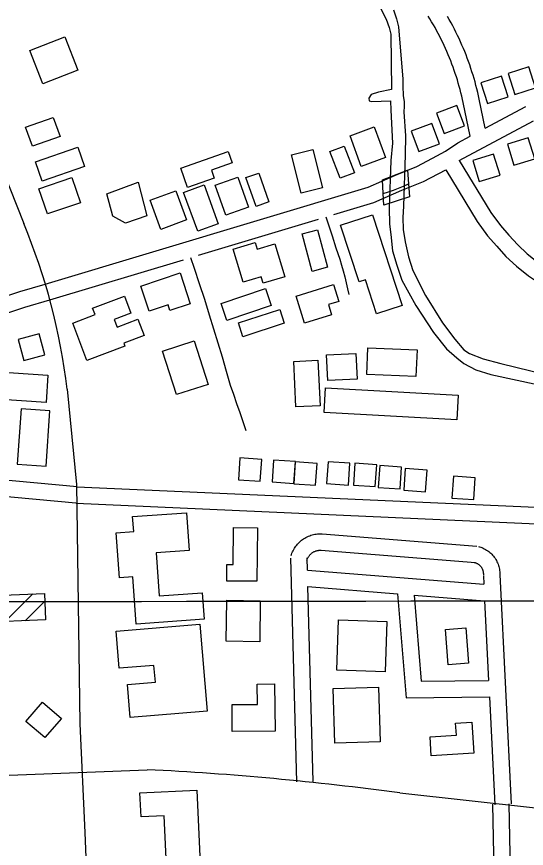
# Model space of a CAD drawing. Extents: x 3297716 to 3335574, y 688621 to 713991.
# Drawn here: x 3330184 to 3331117, y 696608 to 698129 of the extents above; entities that cross this region are included whole.
import ezdxf

# ---------------------------------------------------------------- set-up
doc = ezdxf.new("R2010")
doc.units = 0
for name, color, linetype in [('V-BLDG-OTLN', 7, 'Continuous'), ('V-BRDG-OTLN', 7, 'Continuous'), ('V-GRID-MAJR', 7, 'Continuous'), ('V-ROAD-CNTR', 7, 'Continuous'), ('V-TOPO-SHOR', 7, 'Continuous')]:
    doc.layers.add(name, color=color, linetype=linetype)

msp = doc.modelspace()

# ---------------------------------------------------------------- linework, layer by layer
at = {"layer": 'V-BLDG-OTLN'}
for p, q in [((3330163.464635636, 697022.4139282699), (3330214.094534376, 697073.04382701)), ((3330200.346561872, 697023.9399252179), (3330235.823490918, 697059.416854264))]:
    msp.add_line(p, q, dxfattribs=at)
for points in [[(3330232.138498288, 698005.6879617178), (3330208.358545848, 698066.5688399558), (3330272.536417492, 698091.6367898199), (3330296.316369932, 698030.755911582)], [(3331095.787770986, 697986.3060004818), (3331133.86569483, 697998.555975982), (3331121.61571933, 698036.6338998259), (3331083.537795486, 698024.3839243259)], [(3331045.7078711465, 697969.548033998), (3331083.78579499, 697981.7980094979), (3331071.53581949, 698019.875933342), (3331033.4578956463, 698007.6259578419)], [(3330966.427029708, 697914.631143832), (3331003.8549548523, 697928.7411156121), (3330989.743983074, 697966.1700407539), (3330952.3160579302, 697952.059068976)], [(3330200.898560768, 697926.2071206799), (3330251.371459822, 697944.366084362), (3330263.8534348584, 697909.673153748), (3330213.3805358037, 697891.5141900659)], [(3330815.057332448, 697854.519264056), (3330794.5343734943, 697910.5831519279), (3330838.82128492, 697926.795119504), (3330859.3442438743, 697870.7312316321)], [(3330920.5491214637, 697881.754209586), (3330957.977046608, 697895.8641813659), (3330943.8660748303, 697933.293106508), (3330906.438149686, 697919.1821347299)], [(3330776.478409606, 697833.230306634), (3330757.678447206, 697882.009209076), (3330783.60139536, 697892.0001890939), (3330802.40135776, 697843.2212866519)], [(3331120.443721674, 697906.9431592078), (3331082.23579809, 697895.105182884), (3331094.073774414, 697856.8972593), (3331132.2816979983, 697868.7352356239)], [(3330308.70734515, 697854.776263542), (3330231.2735000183, 697827.760317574), (3330219.04252448, 697862.8162474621), (3330296.476369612, 697889.8321934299)], [(3330484.7819930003, 697851.5332700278), (3330571.4928195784, 697881.930209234), (3330578.772805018, 697861.164250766), (3330540.68688119, 697847.8122774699), (3330545.910870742, 697832.9123072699), (3330497.2879679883, 697815.8643413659)], [(3330704.8815528, 697805.7873615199), (3330687.4705876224, 697876.13222083), (3330726.5085095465, 697885.794201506), (3330743.918474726, 697815.449342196)], [(3331057.091848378, 697877.038219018), (3331018.8839247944, 697865.2002426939), (3331030.7219011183, 697826.99231911), (3331068.9298247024, 697838.830295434)], [(3330240.676481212, 697767.8064374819), (3330225.0285125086, 697813.838345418), (3330285.5323915, 697834.406304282), (3330301.1803602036, 697788.3743963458)], [(3330567.0968283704, 697765.6274418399), (3330547.785866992, 697820.1333328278), (3330589.224784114, 697834.815303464), (3330608.535745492, 697780.310412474)], [(3330622.74171708, 697781.4374102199), (3330604.045754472, 697834.2713045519), (3330627.4617076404, 697842.5572879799), (3330646.1576702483, 697789.7233936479)], [(3330349.705263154, 697804.4343642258), (3330406.953148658, 697826.159320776), (3330422.878116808, 697764.5644439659), (3330383.498195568, 697750.815471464), (3330360.313241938, 697763.543446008)], [(3330527.47690761, 697820.8003314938), (3330553.340855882, 697749.6414738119), (3330515.7139311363, 697735.965501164), (3330489.849982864, 697807.124358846)], [(3330448.1200663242, 697739.5254940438), (3330428.580105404, 697792.8953873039), (3330475.7720110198, 697810.174352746), (3330495.31197194, 697756.8054594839)], [(3330835.6682912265, 697766.2694405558), (3330890.054182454, 697600.41277227), (3330842.9042767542, 697584.9518031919), (3330822.463317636, 697647.28767852), (3330810.852340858, 697643.4806861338), (3330776.909408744, 697747.0034790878)], [(3330734.9914925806, 697738.8954953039), (3330753.358455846, 697670.156632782), (3330725.197512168, 697662.6316478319), (3330706.8295489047, 697731.3705103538)], [(3330598.982764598, 697643.046687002), (3330580.749801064, 697703.0695669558), (3330620.9877205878, 697715.2925425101), (3330624.5557134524, 697703.545566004), (3330656.869648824, 697713.3605463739), (3330675.199612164, 697653.013667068), (3330635.585691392, 697640.9816911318), (3330631.919698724, 697653.0506669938)], [(3330426.831108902, 697589.895793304), (3330411.499139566, 697635.8407014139), (3330483.378995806, 697659.8266534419), (3330502.157958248, 697603.5507659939), (3330464.9700326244, 697591.141790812), (3330461.5230395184, 697601.4717701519)], [(3330710.803540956, 697568.290836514), (3330695.71657113, 697617.5707379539), (3330764.4014337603, 697638.5986958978), (3330773.8314149, 697607.7967575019), (3330754.8774528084, 697601.9937691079), (3330760.534441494, 697583.518806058)], [(3330650.2826619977, 697600.3967723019), (3330569.222824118, 697573.195826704), (3330558.830844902, 697604.1657647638), (3330639.8916827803, 697631.3657103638)], [(3330312.9653366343, 697499.6449738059), (3330287.0323885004, 697568.100836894), (3330327.9533066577, 697583.6028058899), (3330323.400315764, 697595.621781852), (3330381.601199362, 697617.668737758), (3330393.510175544, 697586.2298006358), (3330362.92723671, 697574.6448238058), (3330368.2362260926, 697560.629851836), (3330406.3221499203, 697575.0568229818), (3330417.5201275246, 697545.4948821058), (3330380.424201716, 697531.4429102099), (3330382.493197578, 697525.9799211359)], [(3330590.3437818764, 697568.35783638), (3330665.724631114, 697592.8797873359), (3330673.887614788, 697567.7878375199), (3330598.50676555, 697543.264886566)], [(3330187.1175883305, 697538.1128968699), (3330197.5995673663, 697499.5109740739), (3330236.201490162, 697509.9939531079), (3330225.718511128, 697548.5958759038)], [(3330451.019060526, 697516.9909391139), (3330508.9439446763, 697535.6349018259), (3330534.587893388, 697455.962061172), (3330476.66200924, 697437.31809846)], [(3330807.4313477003, 697465.75804158), (3330753.7764550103, 697463.1160468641), (3330751.475459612, 697509.835953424), (3330805.130352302, 697512.4779481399)], [(3330824.869312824, 697474.02302505), (3330826.9253087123, 697523.1429268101), (3330917.11112834, 697519.36793436), (3330915.0561324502, 697470.249032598)], [(3330695.17657221, 697415.0501429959), (3330691.3405798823, 697498.1359768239), (3330735.7004911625, 697500.183972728), (3330739.53648349, 697417.0981389)], [(3330138.554685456, 697429.765113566), (3330141.8676788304, 697479.759013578), (3330241.6304793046, 697473.149026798), (3330238.31748593, 697423.155126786)], [(3330989.55098346, 697391.069190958), (3330747.107468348, 697404.72816364), (3330749.658463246, 697450.0080730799), (3330992.1019783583, 697436.3491003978)], [(3330245.2844719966, 697407.8111574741), (3330192.5535774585, 697411.48315013), (3330185.4895915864, 697310.0473530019), (3330238.220486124, 697306.3753603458)], [(3330590.214782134, 697281.7574095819), (3330630.118702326, 697278.997415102), (3330632.879696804, 697318.901335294), (3330592.9747766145, 697321.662329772)], [(3330651.692659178, 697277.6344178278), (3330691.59657937, 697274.874423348), (3330694.3575738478, 697314.7783435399), (3330654.452653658, 697317.5393380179)], [(3330691.4285797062, 697274.267424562), (3330731.332499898, 697271.5074300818), (3330734.093494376, 697311.4113502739), (3330694.1885741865, 697314.1723447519)], [(3330751.6324592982, 697274.7524235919), (3330791.53637949, 697271.992429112), (3330794.297373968, 697311.896349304), (3330754.3924537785, 697314.657343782)], [(3330800.5763614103, 697272.0654289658), (3330840.480281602, 697269.3054344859), (3330843.2412760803, 697309.2093546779), (3330803.33635589, 697311.970349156)], [(3330845.9742706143, 697267.63843782), (3330885.8781908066, 697264.8784433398), (3330888.6391852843, 697304.7823635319), (3330848.7342650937, 697307.5433580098)], [(3330892.663177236, 697262.34344841), (3330932.5670974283, 697259.5834539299), (3330935.328091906, 697299.4873741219), (3330895.423171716, 697302.2483685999)], [(3330980.9330006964, 697248.0644769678), (3331020.836920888, 697245.304482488), (3331023.5979153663, 697285.2084026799), (3330983.692995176, 697287.9693971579)], [(3330237.2274881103, 697025.4659221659), (3330003.9719546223, 697015.8139414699), (3330000.375961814, 697102.711767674), (3329831.22830011, 697095.711781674), (3329834.797292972, 697009.4629541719), (3329759.3874437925, 697006.342960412), (3329757.447447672, 697053.234866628), (3329786.4403896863, 697054.4338642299), (3329782.745397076, 697143.7936855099), (3329752.507457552, 697142.54368801), (3329750.644461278, 697187.5985978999), (3329828.7323051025, 697190.8275914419), (3329830.6283013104, 697144.977683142), (3329864.354233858, 697146.372680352), (3329860.4832416, 697239.9664931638), (3329935.06809243, 697243.051486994), (3329938.826084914, 697152.2036686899), (3329996.81296894, 697154.6026638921), (3329994.90297276, 697200.7735715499), (3330069.394823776, 697203.8555653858), (3330071.2438200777, 697159.161654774), (3330048.51786553, 697158.2216566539), (3330052.3178579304, 697066.3518403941), (3330235.223492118, 697073.9178252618)], [(3330372.6392172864, 697102.59376791), (3330366.7842289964, 697184.5376040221), (3330398.56716543, 697186.80859948), (3330396.605169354, 697214.2725445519), (3330495.430971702, 697221.332530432), (3330500.354961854, 697152.406668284), (3330439.8850827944, 697148.086676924), (3330445.508071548, 697069.3758343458), (3330523.8999147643, 697074.9758231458), (3330527.3449078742, 697026.7489196), (3330402.936156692, 697017.8619373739), (3330396.760169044, 697104.3167644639)], [(3330624.974712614, 697193.906585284), (3330624.172714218, 697095.941781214), (3330568.758825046, 697096.3957803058), (3330569.005824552, 697126.5437200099), (3330580.703801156, 697126.447720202), (3330581.2598000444, 697194.2645845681)], [(3330568.939824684, 697061.2368506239), (3330630.1447022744, 697060.422852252), (3330629.147704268, 696985.465002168), (3330567.94182668, 696986.2800005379)], [(3330858.50124556, 696930.361112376), (3330770.2964219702, 696933.2211066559), (3330773.2904159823, 697025.55392199), (3330861.495239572, 697022.6939277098)], [(3330532.990896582, 696858.6692557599), (3330392.259178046, 696847.002279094), (3330387.265188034, 696907.240158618), (3330438.241086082, 696911.466150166), (3330435.69209118, 696942.21408867), (3330372.046218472, 696936.9380992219), (3330366.4252297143, 697004.7479636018), (3330519.827922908, 697017.46393817)], [(3330974.045014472, 696943.2340866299), (3330969.179024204, 697007.886957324), (3331006.4099497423, 697010.68895172), (3331011.2759400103, 696946.0360810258)], [(3330657.4046477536, 696821.941329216), (3330579.0498044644, 696821.0473310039), (3330578.4868055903, 696870.3682323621), (3330624.8197129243, 696870.897231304), (3330624.3957137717, 696908.010157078), (3330656.41664973, 696908.3761563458)], [(3330763.5944353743, 696899.8571733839), (3330846.443269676, 696902.2281686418), (3330849.307263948, 696802.1403688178), (3330766.459429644, 696799.76937356)], [(3330201.555559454, 696839.8402934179), (3330231.738499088, 696875.0302230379), (3330266.424429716, 696845.2792825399), (3330236.241490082, 696810.0893529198)], [(3331020.9409206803, 696781.6654097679), (3330943.000076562, 696776.7424196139), (3330940.80608095, 696811.477350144), (3330988.952984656, 696814.5183440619), (3330987.554987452, 696836.647299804), (3331017.3489278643, 696838.5292960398)], [(3330410.00714255, 696709.1765547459), (3330514.122934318, 696713.9855451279), (3330520.9759206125, 696565.615841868), (3330459.018044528, 696562.7538475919), (3330454.200054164, 696667.05463899), (3330412.0431384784, 696665.107642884)]]:
    msp.add_lwpolyline(points, close=True, dxfattribs=at)
at = {"layer": 'V-BRDG-OTLN'}
msp.add_lwpolyline([(3330854.035, 697830.317), (3330899.543, 697847.789), (3330901.481, 697822.611), (3330903.303, 697798.911), (3330856.255, 697783.8030000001), (3330855.231, 697805.2270000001)], close=True, dxfattribs=at)
msp.add_lwpolyline([(3330855.231, 697805.2270000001), (3330864.637, 697808.277), (3330873.968, 697811.541), (3330883.223, 697815.0210000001), (3330892.396, 697818.711), (3330901.481, 697822.611)], dxfattribs=at)
at = {"layer": 'V-GRID-MAJR'}
msp.add_spline([(3301847.299, 697030.213), (3307100.789, 697033.652), (3312354.279, 697037.855), (3317607.768, 697042.821), (3322861.257, 697048.552), (3328114.745, 697055.047), (3333368.231, 697062.306), (3333368.232, 697062.306)], degree=3, dxfattribs=at)
at = {"layer": 'V-ROAD-CNTR'}
for points in [[(3331013.989934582, 697909.765153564), (3331001.4519596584, 697971.261030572), (3331000.15096226, 697977.2540185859), (3330998.773965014, 697983.2310066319), (3330997.3219679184, 697989.1889947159), (3330995.793970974, 697995.127982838), (3330994.1919741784, 698001.0469709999), (3330992.513977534, 698006.944959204), (3330990.7619810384, 698012.8239474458), (3330988.936984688, 698018.67693574), (3330987.0369884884, 698024.507924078), (3330985.0629924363, 698030.3139124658), (3330983.01599653, 698036.0939009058), (3330980.895000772, 698041.8498893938), (3330978.703005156, 698047.577877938), (3330976.439009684, 698053.2758665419), (3330974.102014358, 698058.9458552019), (3330971.693019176, 698064.5858439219), (3330969.2140241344, 698070.193832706), (3330966.663029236, 698075.7718215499), (3330964.043034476, 698081.3168104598), (3330961.353039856, 698086.8257994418), (3330958.592045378, 698092.3027884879), (3330955.762051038, 698097.7447776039), (3330952.8650568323, 698103.1487667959), (3330949.8990627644, 698108.515756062), (3330946.8650688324, 698113.8467454), (3330943.765075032, 698119.1367348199), (3330940.597081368, 698124.38672432), (3330937.3620878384, 698129.598713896)], [(3331041.603879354, 697924.4941241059), (3331030.809900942, 697977.4410182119), (3331029.426903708, 697983.8040054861), (3331027.9659066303, 697990.148992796), (3331026.423909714, 697996.47698014), (3331024.8019129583, 698002.7839675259), (3331023.0999163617, 698009.070954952), (3331021.3179199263, 698015.3349424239), (3331019.457923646, 698021.5739299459), (3331017.5189275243, 698027.7909175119), (3331015.50093156, 698033.9839051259), (3331013.404935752, 698040.1498927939), (3331011.231940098, 698046.287880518), (3331008.9809446, 698052.3978682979), (3331006.652949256, 698058.4798561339), (3331004.246954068, 698064.5318440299), (3331001.76595903, 698070.55183199), (3330999.208964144, 698076.5418200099), (3330996.57596941, 698082.4978080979), (3330993.866974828, 698088.4197962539), (3330991.084980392, 698094.3067844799), (3330988.226986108, 698100.159772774), (3330985.29599197, 698105.9747611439), (3330982.2919979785, 698111.752749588), (3330979.215004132, 698117.4927381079), (3330976.065010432, 698123.1917267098), (3330972.8450168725, 698128.8507153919)], [(3330108.821744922, 697973.6670257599), (3330197.3215679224, 697750.3724723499)], [(3331041.6028793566, 697924.4951241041), (3331116.043730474, 697964.2040446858)], [(3330994.297973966, 697865.2612425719), (3331130.163702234, 697937.734097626)], [(3330236.830488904, 697639.6126938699), (3330827.502307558, 697816.78233953), (3330877.7262071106, 697838.6172958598), (3330916.39612977, 697854.4402642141), (3330945.595071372, 697869.661233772), (3330968.9380246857, 697882.8652073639), (3330991.391979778, 697897.7111776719), (3331013.9889345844, 697909.765153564)], [(3330994.297973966, 697865.2612425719), (3331052.102858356, 697770.6014318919), (3331069.42082372, 697746.745479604), (3331085.099792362, 697729.054514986), (3331101.1617602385, 697711.195550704), (3331118.4897255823, 697694.8965833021), (3331139.041684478, 697678.428616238), (3331154.492653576, 697667.784637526), (3331172.4116177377, 697654.644663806), (3331204.068554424, 697638.1566967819), (3331231.26550003, 697624.9437232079), (3331332.5782974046, 697608.90275529), (3331421.528119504, 697610.005753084)], [(3330764.4936292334, 697766.5619230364), (3330837.8282869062, 697788.558395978), (3330889.3881837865, 697810.9753511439), (3330929.038104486, 697827.198318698), (3330969.50602355, 697848.295276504)], [(3330969.50602355, 697848.295276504), (3331027.122908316, 697753.9454652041), (3331046.0008705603, 697727.939517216), (3331062.7218371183, 697709.0745549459), (3331079.693803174, 697690.2015926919), (3331098.8017649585, 697672.2286286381), (3331121.1297203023, 697654.338664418), (3331137.1086883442, 697643.330686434), (3331156.519649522, 697629.096714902), (3331190.582581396, 697611.356750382), (3331222.1675182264, 697596.009781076), (3331330.402301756, 697578.8728153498), (3331418.891124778, 697579.970813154)], [(3330517.433884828, 697692.4572206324), (3330736.6744595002, 697758.217660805)], [(3330750.238547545, 697762.2861613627), (3330754.477, 697749.706), (3330761.662, 697727.876), (3330768.69, 697705.9990000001), (3330772.2970000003, 697695.475), (3330775.705, 697684.887), (3330778.918, 697674.235), (3330781.929, 697663.5260000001), (3330784.74, 697652.762), (3330787.352, 697641.948), (3330789.762, 697631.088), (3330791.968, 697620.182)], [(3330245.450471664, 697610.8767513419), (3330489.49499653, 697684.0770492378)], [(3330502.5792567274, 697688.0016271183), (3330509.215, 697668.621), (3330518.6750000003, 697640.324), (3330527.931, 697611.959), (3330536.982, 697583.529), (3330544.807, 697557.778), (3330552.565, 697532.001), (3330560.251, 697506.209), (3330567.867, 697480.398), (3330575.412, 697454.571), (3330581.167, 697437.984), (3330586.883, 697421.375), (3330592.56, 697404.745), (3330598.2, 697388.0970000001), (3330603.8000000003, 697371.432)], [(3329510.267703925, 697636.7215050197), (3329522.566917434, 697640.830691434), (3330051.549859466, 697603.124766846), (3330094.9607726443, 697603.72276565), (3330120.8607208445, 697605.340762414), (3330144.891672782, 697611.0107510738), (3330190.3935817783, 697625.6887217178), (3330236.8324889, 697639.6126938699)], [(3330295.4563716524, 697268.4964361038), (3329509.25894405, 697341.3412904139), (3329501.1359602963, 697347.1332788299), (3329493.367975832, 697355.074262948), (3329490.754981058, 697361.424250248), (3329499.849962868, 697571.555829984), (3329502.504957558, 697586.935799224), (3329511.98893859, 697601.02777104), (3329516.859928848, 697606.423760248), (3329521.3719198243, 697608.801755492), (3329526.39890977, 697610.4807521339), (3330050.6878611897, 697573.110826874), (3330096.10277036, 697573.7348256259), (3330125.27271202, 697575.5588219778), (3330152.953656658, 697582.088808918), (3330199.3075639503, 697597.0427790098), (3330245.448471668, 697610.8767513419)], [(3330276.7534090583, 697447.526078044), (3330293.7853749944, 697272.8864273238), (3330300.2943619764, 696835.3243024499), (3330309.314343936, 696636.7146996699), (3330323.04231648, 696285.2534025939), (3330336.8922887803, 695935.4601021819), (3330359.163244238, 695506.2819605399), (3330373.0332164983, 695010.0399530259), (3330402.096158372, 694628.6417158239), (3330405.241152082, 694342.0272890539), (3330411.778139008, 694200.0645729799), (3330425.448111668, 694031.437910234)], [(3330292.6883771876, 697238.624495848), (3329545.4038717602, 697307.8633573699)], [(3330294.736373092, 697268.5454360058), (3331354.588253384, 697221.5505299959)], [(3330293.4083757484, 697238.575495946), (3331353.2602560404, 697191.580589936)], [(3330686.700589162, 697143.0886869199), (3330687.3385878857, 697145.1266828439), (3330688.178586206, 697147.4396782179), (3330689.119584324, 697149.7136736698), (3330690.1645822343, 697151.949669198), (3330691.3065799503, 697154.13366483), (3330692.543577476, 697156.261660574), (3330693.874574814, 697158.3346564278), (3330695.29657197, 697160.345652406), (3330696.805568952, 697162.2916485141), (3330698.4025657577, 697164.1706447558), (3330700.0815624, 697165.9746411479), (3330701.8365588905, 697167.7006376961), (3330703.668555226, 697169.3486343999), (3330705.574551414, 697170.9156312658), (3330707.5435474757, 697172.391628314), (3330709.5765434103, 697173.7796255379), (3330711.673539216, 697175.0766229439), (3330713.823534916, 697176.2786205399), (3330716.0235305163, 697177.38361833), (3330718.273526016, 697178.389616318), (3330720.562521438, 697179.2936145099), (3330722.8905167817, 697180.095612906), (3330725.2605120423, 697180.795611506), (3330727.6515072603, 697181.384610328), (3330730.063502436, 697181.86860936), (3330732.4974975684, 697182.2446086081), (3330734.950492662, 697182.5126080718), (3330737.407487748, 697182.66860776), (3330739.86648283, 697182.7186076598), (3330742.2444780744, 697182.65860778), (3330743.2844759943, 697182.5986079)], [(3330743.6074753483, 697182.576607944), (3331026.482909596, 697160.0846529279)], [(3330715.3325318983, 697134.1307048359), (3330715.76653103, 697135.51870206), (3330716.152530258, 697136.5796999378), (3330716.583529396, 697137.62369785), (3330717.058528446, 697138.639695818), (3330717.580527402, 697139.6376938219), (3330718.147526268, 697140.61369187), (3330718.7565250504, 697141.562689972), (3330719.40652375, 697142.481688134), (3330720.097522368, 697143.3716863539), (3330720.8265209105, 697144.2286846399), (3330721.5935193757, 697145.054682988), (3330722.39651777, 697145.8446814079), (3330723.2345160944, 697146.5986798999), (3330724.1025143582, 697147.311678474), (3330725.0055125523, 697147.9876771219), (3330725.93651069, 697148.62367585), (3330726.8935087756, 697149.216674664), (3330727.8775068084, 697149.766673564), (3330728.8855047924, 697150.2716725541), (3330729.91150274, 697150.731671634), (3330730.962500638, 697151.1456708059), (3330732.028498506, 697151.51367007), (3330733.102496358, 697151.829669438), (3330734.1974941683, 697152.100668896), (3330735.305491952, 697152.322668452), (3330736.419489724, 697152.494668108), (3330737.5344874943, 697152.6166678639), (3330738.66148524, 697152.6886677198), (3330739.790482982, 697152.710667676), (3330741.0024805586, 697152.6806677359), (3330741.552479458, 697152.6486678)], [(3330741.229480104, 697152.6706677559), (3331024.1049143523, 697130.17871274)], [(3331029.1479042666, 697159.627653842), (3331031.1429002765, 697159.097654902), (3331033.442895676, 697158.369656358), (3331035.70589115, 697157.5346580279), (3331037.929886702, 697156.59365991), (3331040.106882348, 697155.5506619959), (3331042.2308781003, 697154.4076642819), (3331044.2998739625, 697153.1666667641), (3331046.308869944, 697151.830669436), (3331048.2548660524, 697150.4006722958), (3331050.129862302, 697148.8826753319), (3331051.9308587, 697147.2796785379), (3331053.656855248, 697145.5936819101), (3331055.303851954, 697143.8266854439), (3331056.864848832, 697141.9846891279), (3331058.33584589, 697140.0766929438), (3331059.7188431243, 697138.0986969), (3331061.006840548, 697136.056700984), (3331062.1978381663, 697133.9607051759), (3331063.2908359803, 697131.8087094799), (3331064.2828339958, 697129.6057138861), (3331065.169832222, 697127.3607183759), (3331065.949830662, 697125.081722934), (3331066.6238293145, 697122.760727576), (3331067.187828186, 697120.4167322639), (3331067.642827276, 697118.0477370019), (3331067.98582659, 697115.655741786), (3331068.21582613, 697113.2587465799), (3331068.3358258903, 697110.847751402), (3331068.3418258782, 697108.4697561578), (3331068.277826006, 697106.829759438)], [(3330696.8235689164, 696729.1565147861), (3330686.02159052, 697138.2136966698)], [(3330716.6095293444, 697116.3537403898), (3330716.01153054, 697139.005695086)], [(3330716.608529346, 697116.3547403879), (3331039.112884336, 697090.7117916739)], [(3331021.439919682, 697130.6357118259), (3331022.754917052, 697130.2857125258), (3331023.718915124, 697129.9797131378), (3331024.6679132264, 697129.6307138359), (3331025.5979113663, 697129.237714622), (3331026.508909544, 697128.8007154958), (3331027.398907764, 697128.321716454), (3331028.267906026, 697127.800717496), (3331029.108904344, 697127.240718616), (3331029.9229027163, 697126.6427198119), (3331030.707901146, 697126.0067210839), (3331031.464899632, 697125.33372243), (3331032.188898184, 697124.625723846), (3331032.87589681, 697123.8887253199), (3331033.528895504, 697123.1187268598), (3331034.147894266, 697122.314728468), (3331034.7268931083, 697121.486730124), (3331035.266892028, 697120.6327318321), (3331035.767891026, 697119.7507335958), (3331036.224890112, 697118.8507353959), (3331036.6388892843, 697117.9317372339), (3331037.0098885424, 697116.990739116), (3331037.337887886, 697116.031741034), (3331037.619887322, 697115.0647429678), (3331037.8558868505, 697114.0787449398), (3331038.046886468, 697113.0857469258), (3331038.189886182, 697112.087748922), (3331038.2878859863, 697111.0767509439), (3331038.3378858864, 697110.0677529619), (3331038.3398858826, 697109.021755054), (3331038.299885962, 697108.0017570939)], [(3331038.3078859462, 697106.6597597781), (3331039.112884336, 697090.712791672)], [(3331068.2698260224, 697108.1717567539), (3331089.439783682, 696688.865595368)], [(3330717.405527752, 697086.196800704), (3330881.3521998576, 697073.1608267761)], [(3330726.813508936, 696729.948513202), (3330717.405527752, 697086.196800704)], [(3330881.3521998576, 697073.1618267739), (3330897.1511682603, 696882.7772075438), (3331049.514863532, 696884.678203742)], [(3330911.6551392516, 697070.7528315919), (3330924.735113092, 696913.123146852), (3331048.0008665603, 696914.6611437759)], [(3330911.6551392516, 697070.751831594), (3331040.6378812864, 697060.4958521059)], [(3331040.638881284, 697060.496852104), (3331048.001866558, 696914.6621437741)], [(3331049.514863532, 696884.6792037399), (3331059.477843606, 696687.353598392)], [(3329350.055262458, 696709.872553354), (3330423.4251157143, 696751.4034702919)], [(3330885.409191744, 696709.0005550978), (3331381.8841987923, 696654.136664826)], [(3331060.3898417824, 695890.3861923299), (3331060.323841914, 696443.29008652), (3331055.729851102, 696688.2405966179)], [(3331113.721735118, 695239.860493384), (3331090.406781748, 695752.1884687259), (3331090.3237819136, 696443.5740859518), (3331085.723791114, 696688.8025954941)]]:
    msp.add_lwpolyline(points, dxfattribs=at)
for centre, radius, start, end in [((3329155.332336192, 697315.2350444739), 1129.1971219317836, 6.727934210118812, 22.665542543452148), ((3330152.5780477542, 691262.6138855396), 5495.468063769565, 82.33667163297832, 87.17500218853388)]:
    msp.add_arc(centre, radius, start, end, dxfattribs=at)
at = {"layer": 'V-TOPO-SHOR'}
for points in [[(3330849.9390000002, 698144.192), (3330860.24, 698124.205), (3330865.917, 698108.946), (3330868.897, 698096.443), (3330870.1240000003, 697995.497), (3330846.217, 697990.291), (3330832.9220000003, 697986.143), (3330828.566, 697979.551), (3330829.694, 697974.865), (3330834.37, 697973.6730000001), (3330868.3340000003, 697974.4720000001), (3330869.315, 697957.316), (3330872.161, 697897.27), (3330869.083, 697865.35), (3330866.183, 697778.8690000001), (3330866.636, 697749.247), (3330868.764, 697730.129), (3330872.329, 697700.083), (3330879.835, 697673.8910000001), (3330889.281, 697646.898), (3330914.881, 697600.632), (3330947.071, 697551.175), (3330970.9, 697520.907), (3330989.813, 697504.331), (3331002.5640000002, 697494.449), (3331024.649, 697482.905), (3331052.224, 697474.4180000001), (3331140.0870000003, 697455.525)], [(3330873.66, 698140.8), (3330879.325, 698124.371), (3330883.063, 698109.914), (3330890.964, 698013.957), (3330891.265, 698006.554), (3330891.1550000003, 697997.596), (3330891.824, 697987.853), (3330891.7830000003, 697984.343), (3330893.215, 697972.6410000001), (3330893.528, 697964.072), (3330893.037, 697954.719), (3330895.67, 697910.64), (3330895.285, 697875.963), (3330892.305, 697782.085), (3330891.3000000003, 697761.435), (3330891.839, 697739.609), (3330895.099, 697716.964), (3330901.423, 697689.618), (3330909.328, 697664.198), (3330932.2090000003, 697618.351), (3330963.619, 697568.904), (3330986.284, 697539.0380000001), (3331002.826, 697519.373), (3331013.275, 697512.631), (3331038.109, 697503.002), (3331070.355, 697494.464), (3331152.75, 697474.074)]]:
    msp.add_lwpolyline(points, dxfattribs=at)

doc.saveas('drawing.dxf')
